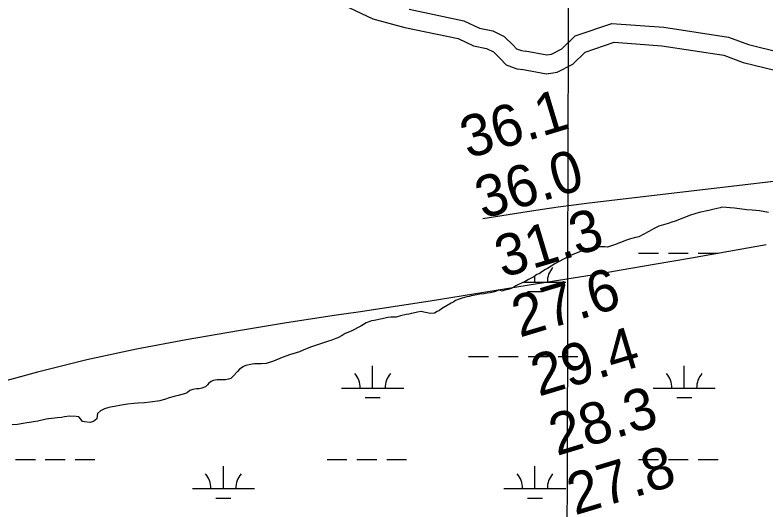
# Model space of a CAD drawing. Extents: x 3177185 to 3215018, y 812988 to 838321.
# Drawn here: x 3201428 to 3202637, y 828630 to 829415 of the extents above; entities that cross this region are included whole.
import ezdxf

# ---------------------------------------------------------------- set-up
doc = ezdxf.new("R2010")
doc.units = 0
for name, color, linetype in [('V-GRID-MAJR', 7, 'Continuous'), ('V-RIVR-RANG', 7, 'Continuous'), ('V-ROAD-CNTR', 7, 'Continuous'), ('V-TOPO-MAJR', 7, 'Continuous'), ('V-TOPO-MINR', 7, 'Continuous'), ('V-WETL-SWMP', 7, 'Continuous')]:
    doc.layers.add(name, color=color, linetype=linetype)

msp = doc.modelspace()

# ---------------------------------------------------------------- linework, layer by layer
at = {"layer": 'V-GRID-MAJR'}
msp.add_spline([(3202295.5, 818350.5), (3202308.8, 824409.7), (3202322, 830472), (3202335.2, 836534.3), (3202335.2, 836537.4)], degree=3, dxfattribs=at)
at = {"layer": 'V-ROAD-CNTR'}
for points in [[(3201946.9, 829435.5), (3202004, 829408.3), (3202055.6, 829394.6), (3202141.4, 829376.5), (3202166.5, 829364.7), (3202187.3, 829360.6), (3202198.3, 829355), (3202209.3, 829344.4), (3202218.7, 829334.5), (3202236.3, 829327.8), (3202246, 829326.7)], [(3202062.5, 829423.8), (3202150.9, 829405.1), (3202175.9, 829393.4), (3202197.2, 829389.2), (3202215.9, 829379.8), (3202230.6, 829365.5), (3202235.7, 829360.1), (3202243.4, 829357.2), (3202249.4, 829356.5)], [(3202249.2, 829356.6), (3202284.4, 829350.2), (3202291.7, 829351.3), (3202308.4, 829360), (3202330.2, 829380.8), (3202388.9, 829401), (3202472.7, 829394.8), (3202577.1, 829379), (3202609.3, 829366.9), (3202659.4, 829354.8), (3202706.3, 829340), (3202763.9, 829327.2), (3202832.9, 829310), (3202935.1, 829297.5), (3203034.1, 829305.5), (3203102.9, 829305.6), (3203151.9, 829303.1), (3203200, 829302.8)], [(3202243.8, 829327.1), (3202283.9, 829319.8), (3202301.1, 829322.4), (3202326, 829335.4), (3202346.2, 829354.5), (3202392.8, 829370.6), (3202469.4, 829364.9), (3202569.5, 829349.8), (3202600.5, 829338.1), (3202651.4, 829325.9), (3202698.5, 829311), (3202757, 829298), (3202827.5, 829280.4), (3202934.5, 829267.3), (3203035.4, 829275.5), (3203102.1, 829275.6), (3203151.1, 829273.1), (3203199.8, 829272.8)]]:
    msp.add_lwpolyline(points, dxfattribs=at)
at = {"layer": 'V-TOPO-MAJR'}
msp.add_lwpolyline([(3202951.5, 829181.9), (3202352.7, 829111.2), (3202327.6, 829108.1), (3202302.6, 829104.8), (3202277.6, 829101.1), (3202252.6, 829097.3), (3202181.5, 829085.9)], dxfattribs=at)
at = {"layer": 'V-TOPO-MINR'}
msp.add_lwpolyline([(3202637.8, 829044.2), (3202577.7, 829033.4), (3202517.6, 829022.8), (3202457.4, 829012.4), (3202404.3, 829003.2), (3202370.6, 828997.5), (3202337, 828991.9), (3202303.3, 828986.4), (3202269.6, 828981), (3202096.5, 828953.5), (3202057.9, 828947.5), (3202019.3, 828941.5), (3201980.7, 828935.7), (3201942, 828930), (3201903.4, 828924.2), (3201864.8, 828918.2), (3201826.3, 828912), (3201787.8, 828905.5), (3201703.5, 828890.9), (3201623.2, 828875.7), (3201543.3, 828858.6), (3201464, 828839), (3201385.1, 828817.5)], dxfattribs=at)
at = {"layer": 'V-WETL-SWMP'}
for p, q in [((3202545.3, 829099.5), (3202529.7, 829096.2)), ((3202553.7, 829101.6), (3202545.3, 829099.5)), ((3202563.4, 829103.9), (3202553.7, 829101.6)), ((3202566.4, 829104.6), (3202563.4, 829103.9)), ((3202586.7, 829103.3), (3202566.4, 829104.6)), ((3202606.7, 829100.7), (3202586.7, 829103.3)), ((3202615.4, 829100), (3202606.7, 829100.7)), ((3202627.1, 829099), (3202615.4, 829100)), ((3202641.5, 829096.1), (3202627.1, 829099)), ((3202515.6, 829091.8), (3202491, 829082.1)), ((3202529.7, 829096.2), (3202515.6, 829091.8)), ((3202480, 829078.7), (3202464.6, 829074.3)), ((3202485.6, 829080.7), (3202480, 829078.7)), ((3202491, 829082.1), (3202485.6, 829080.7)), ((3202448.9, 829065.6), (3202432.6, 829057.2)), ((3202456.3, 829070), (3202448.9, 829065.6)), ((3202464.6, 829074.3), (3202456.3, 829070)), ((3202412.6, 829051.9), (3202393.3, 829044.1)), ((3202419.3, 829053.9), (3202412.6, 829051.9)), ((3202427.3, 829056.2), (3202419.3, 829053.9)), ((3202432.6, 829057.2), (3202427.3, 829056.2)), ((3202363.6, 829040.1), (3202351.2, 829038.1)), ((3202370.6, 829040.8), (3202363.6, 829040.1)), ((3202377.9, 829041.1), (3202370.6, 829040.8)), ((3202382.2, 829040.5), (3202377.9, 829041.1)), ((3202393.3, 829044.1), (3202382.2, 829040.5)), ((3202323.5, 829027.3), (3202301.9, 829016.3)), ((3202335.9, 829032.3), (3202323.5, 829027.3)), ((3202340.5, 829034.4), (3202335.9, 829032.3)), ((3202345.9, 829036.4), (3202340.5, 829034.4)), ((3202351.2, 829038.1), (3202345.9, 829036.4)), ((3202432.3, 829030.6), (3202464.3, 829030.6)), ((3202480.3, 829030.6), (3202512.3, 829030.6)), ((3202528.3, 829030.6), (3202560.3, 829030.6)), ((3202301.9, 829016.3), (3202297.2, 829013.6)), ((3202282.2, 829004.2), (3202276.5, 829000.8)), ((3202285.2, 829006.2), (3202282.2, 829004.2)), ((3202297.2, 829013.6), (3202285.2, 829006.2)), ((3202263.5, 828992.5), (3202254.9, 828988.1)), ((3202268.5, 828996.2), (3202263.5, 828992.5)), ((3202265.2, 828984.2), (3202265.2, 828993.7)), ((3202271.9, 828997.5), (3202268.5, 828996.2)), ((3202276.5, 829000.8), (3202271.9, 828997.5)), ((3202234.5, 828978.1), (3202231.2, 828976.1)), ((3202238.5, 828980.1), (3202234.5, 828978.1)), ((3202243.8, 828982.1), (3202238.5, 828980.1)), ((3202249.2, 828985.1), (3202243.8, 828982.1)), ((3202247.5, 828984.2), (3202315.2, 828984.2)), ((3202254.9, 828988.1), (3202249.2, 828985.1)), ((3202188.5, 828966.4), (3202183.6, 828965.3)), ((3202193.1, 828966.9), (3202188.5, 828966.4)), ((3202200.2, 828968.3), (3202193.1, 828966.9)), ((3202206.8, 828971.1), (3202200.2, 828968.3)), ((3202207.2, 828971.5), (3202206.8, 828971.1)), ((3202212.5, 828969.3), (3202207.2, 828971.5)), ((3202216.2, 828971), (3202212.5, 828969.3)), ((3202219.2, 828971.7), (3202216.2, 828971)), ((3202222.2, 828972), (3202219.2, 828971.7)), ((3202226.8, 828973.7), (3202222.2, 828972)), ((3202231.2, 828976.1), (3202226.8, 828973.7)), ((3202253.2, 828968.7), (3202277.2, 828968.7)), ((3202137.3, 828954.2), (3202134.7, 828952.5)), ((3202143, 828956.7), (3202137.3, 828954.2)), ((3202147.9, 828958.4), (3202143, 828956.7)), ((3202155.6, 828960.1), (3202147.9, 828958.4)), ((3202159.3, 828960.9), (3202155.6, 828960.1)), ((3202162.5, 828961.7), (3202159.3, 828960.9)), ((3202165.9, 828962.6), (3202162.5, 828961.7)), ((3202171.4, 828963.7), (3202165.9, 828962.6)), ((3202176.2, 828964.5), (3202171.4, 828963.7)), ((3202183.6, 828965.3), (3202176.2, 828964.5)), ((3202117.2, 828942.7), (3202114.7, 828941)), ((3202123.6, 828946.6), (3202117.2, 828942.7)), ((3202130.1, 828950.3), (3202123.6, 828946.6)), ((3202134.7, 828952.5), (3202130.1, 828950.3)), ((3202048.6, 828929.8), (3202041.8, 828927.8)), ((3202057.8, 828932), (3202048.6, 828929.8)), ((3202061.8, 828932.5), (3202057.8, 828932)), ((3202065.8, 828933.3), (3202061.8, 828932.5)), ((3202069.2, 828933.9), (3202065.8, 828933.3)), ((3202076.1, 828935.8), (3202069.2, 828933.9)), ((3202082.1, 828936.4), (3202076.1, 828935.8)), ((3202086.1, 828935.8), (3202082.1, 828936.4)), ((3202091.5, 828934.6), (3202086.1, 828935.8)), ((3202096.6, 828933.7), (3202091.5, 828934.6)), ((3202103.2, 828934.2), (3202096.6, 828933.7)), ((3202107.8, 828936.4), (3202103.2, 828934.2)), ((3202111.5, 828938.4), (3202107.8, 828936.4)), ((3202114.7, 828941), (3202111.5, 828938.4)), ((3201993.2, 828918.5), (3201984.5, 828912.8)), ((3201999.2, 828920.4), (3201993.2, 828918.5)), ((3202002, 828921.6), (3201999.2, 828920.4)), ((3202006.3, 828922.1), (3202002, 828921.6)), ((3202018.9, 828925.1), (3202006.3, 828922.1)), ((3202028, 828926.8), (3202018.9, 828925.1)), ((3202033.2, 828927.3), (3202028, 828926.8)), ((3202041.8, 828927.8), (3202033.2, 828927.3)), ((3201984.5, 828912.8), (3201969.4, 828905)), ((3201944.7, 828893.2), (3201936.4, 828890.1)), ((3201947.6, 828894.3), (3201944.7, 828893.2)), ((3201954.5, 828898.2), (3201947.6, 828894.3)), ((3201959.6, 828901.1), (3201954.5, 828898.2)), ((3201969.4, 828905), (3201959.6, 828901.1)), ((3201916.7, 828883.4), (3201905.2, 828879.5)), ((3201932.4, 828888.7), (3201916.7, 828883.4)), ((3201936.4, 828890.1), (3201932.4, 828888.7)), ((3201886, 828871.9), (3201875.2, 828868.6)), ((3201892, 828874.2), (3201886, 828871.9)), ((3201895.8, 828876.1), (3201892, 828874.2)), ((3201905.2, 828879.5), (3201895.8, 828876.1)), ((3201858, 828862.4), (3201844.2, 828856.5)), ((3201865.4, 828865.2), (3201858, 828862.4)), ((3201870, 828866.9), (3201865.4, 828865.2)), ((3201875.2, 828868.6), (3201870, 828866.9)), ((3202158.4, 828864.1), (3202190.4, 828864.1)), ((3202206.4, 828864.1), (3202238.4, 828864.1)), ((3202254.4, 828864.1), (3202286.4, 828864.1)), ((3202302.4, 828864.1), (3202334.4, 828864.1)), ((3201791.9, 828845.5), (3201789.3, 828843.8)), ((3201795.9, 828848.1), (3201791.9, 828845.5)), ((3201799.4, 828849.5), (3201795.9, 828848.1)), ((3201809.7, 828852), (3201799.4, 828849.5)), ((3201813.7, 828852.5), (3201809.7, 828852)), ((3201818.5, 828852.2), (3201813.7, 828852.5)), ((3201824.5, 828852.1), (3201818.5, 828852.2)), ((3201832.4, 828852.8), (3201824.5, 828852.1)), ((3201844.2, 828856.5), (3201832.4, 828852.8)), ((3202003.8, 828813.3), (3202003.8, 828849.3)), ((3202505.7, 828813.3), (3202505.7, 828849.3)), ((3201786.2, 828840.2), (3201779.2, 828832.2)), ((3201789.3, 828843.8), (3201786.2, 828840.2)), ((3201740, 828821.1), (3201737.7, 828818.5)), ((3201743.8, 828823.6), (3201740, 828821.1)), ((3201746.6, 828825.3), (3201743.8, 828823.6)), ((3201753.2, 828826.4), (3201746.6, 828825.3)), ((3201766.9, 828826.3), (3201753.2, 828826.4)), ((3201771.5, 828827.4), (3201766.9, 828826.3)), ((3201775.2, 828828.8), (3201771.5, 828827.4)), ((3201779.2, 828832.2), (3201775.2, 828828.8)), ((3201709.4, 828809.1), (3201705.4, 828805.9)), ((3201714, 828810.7), (3201709.4, 828809.1)), ((3201720, 828812.1), (3201714, 828810.7)), ((3201724.3, 828812.1), (3201720, 828812.1)), ((3201728.8, 828812.9), (3201724.3, 828812.1)), ((3201734.3, 828815.4), (3201728.8, 828812.9)), ((3201737.7, 828818.5), (3201734.3, 828815.4)), ((3201953.8, 828813.3), (3202053.8, 828813.3)), ((3202455.7, 828813.3), (3202555.7, 828813.3)), ((3201676.2, 828797.3), (3201670.2, 828795.4)), ((3201684.2, 828799.5), (3201676.2, 828797.3)), ((3201690.5, 828801.2), (3201684.2, 828799.5)), ((3201702.5, 828804.5), (3201690.5, 828801.2)), ((3201705.4, 828805.9), (3201702.5, 828804.5)), ((3201991.8, 828797.9), (3202015.8, 828797.9)), ((3202493.7, 828797.9), (3202517.7, 828797.9)), ((3201599, 828785.9), (3201587.9, 828783.7)), ((3201602.2, 828786.2), (3201599, 828785.9)), ((3201608.8, 828787.3), (3201602.2, 828786.2)), ((3201619, 828788.3), (3201608.8, 828787.3)), ((3201625.9, 828789.1), (3201619, 828788.3)), ((3201636.2, 828789.6), (3201625.9, 828789.1)), ((3201645.6, 828790.4), (3201636.2, 828789.6)), ((3201660.8, 828792.9), (3201645.6, 828790.4)), ((3201670.2, 828795.4), (3201660.8, 828792.9)), ((3201560.4, 828772.5), (3201559.8, 828768.5)), ((3201565.6, 828776.5), (3201560.4, 828772.5)), ((3201568.7, 828778.2), (3201565.6, 828776.5)), ((3201571.9, 828779.6), (3201568.7, 828778.2)), ((3201577, 828781.2), (3201571.9, 828779.6)), ((3201581.3, 828782.3), (3201577, 828781.2)), ((3201587.9, 828783.7), (3201581.3, 828782.3)), ((3201464.4, 828760.1), (3201457.5, 828759)), ((3201477.8, 828762.9), (3201464.4, 828760.1)), ((3201481.8, 828763.4), (3201477.8, 828762.9)), ((3201486.4, 828764), (3201481.8, 828763.4)), ((3201491.2, 828764.8), (3201486.4, 828764)), ((3201495.8, 828765), (3201491.2, 828764.8)), ((3201502.4, 828765.8), (3201495.8, 828765)), ((3201507.3, 828766.9), (3201502.4, 828765.8)), ((3201515.2, 828767.7), (3201507.3, 828766.9)), ((3201526.4, 828767.6), (3201515.2, 828767.7)), ((3201530.4, 828766.8), (3201526.4, 828767.6)), ((3201533.8, 828763.3), (3201530.4, 828766.8)), ((3201536.3, 828759.6), (3201533.8, 828763.3)), ((3201559.2, 828763.7), (3201554, 828759.2)), ((3201559.8, 828768.5), (3201559.2, 828763.7)), ((3201431.5, 828754.7), (3201423.2, 828753.9)), ((3201440.9, 828756.3), (3201431.5, 828754.7)), ((3201446.7, 828757.1), (3201440.9, 828756.3)), ((3201451.2, 828757.9), (3201446.7, 828757.1)), ((3201457.5, 828759), (3201451.2, 828757.9)), ((3201539.7, 828759), (3201536.3, 828759.6)), ((3201548.6, 828757.5), (3201539.7, 828759)), ((3201554, 828759.2), (3201548.6, 828757.5)), ((3201428.4, 828697.9), (3201460.4, 828697.9)), ((3201476.4, 828697.9), (3201508.4, 828697.9)), ((3201524.4, 828697.9), (3201556.4, 828697.9)), ((3201763.3, 828651.5), (3201763.3, 828687.5)), ((3201930.4, 828697.9), (3201962.4, 828697.9)), ((3201978.4, 828697.9), (3202010.4, 828697.9)), ((3202026.4, 828697.9), (3202058.4, 828697.9)), ((3202265.2, 828651.5), (3202265.2, 828687.5)), ((3202432.3, 828697.9), (3202464.3, 828697.9)), ((3202480.3, 828697.9), (3202512.3, 828697.9)), ((3202528.3, 828697.9), (3202560.3, 828697.9)), ((3201713.3, 828651.5), (3201813.3, 828651.5)), ((3202215.2, 828651.5), (3202315.2, 828651.5)), ((3201751.3, 828636), (3201775.3, 828636)), ((3202253.2, 828636), (3202277.2, 828636))]:
    msp.add_line(p, q, dxfattribs=at)
for centre, start, end in [((3202320.4, 828984.6), 139.2282, 180.7718), ((3201948.5, 828813.8), 359.2282, 40.7718), ((3202059, 828813.8), 139.2282, 180.7718), ((3202450.4, 828813.8), 359.2282, 40.7718), ((3202560.9, 828813.8), 139.2282, 180.7718), ((3201708, 828652), 359.2282, 40.7718), ((3201818.5, 828652), 139.2282, 180.7718), ((3202210, 828652), 359.2282, 40.7718), ((3202320.4, 828652), 139.2282, 180.7718)]:
    msp.add_arc(centre, 35.2, start, end, dxfattribs=at)

# ---------------------------------------------------------------- texts
at = {"layer": 'V-RIVR-RANG'}
for s, p in [('36.1', (3202157.3, 829182.7)), ('36.0', (3202181.4, 829085.5)), ('31.3', (3202213.2, 828990.6)), ('27.6', (3202240.5, 828894.4)), ('29.4', (3202271.3, 828799.3)), ('28.3', (3202300.4, 828703.6)), ('27.8', (3202329.5, 828607.9))]:
    msp.add_text(s, height=67, rotation=16.7583, dxfattribs=at).set_placement(p)

doc.saveas('drawing.dxf')
